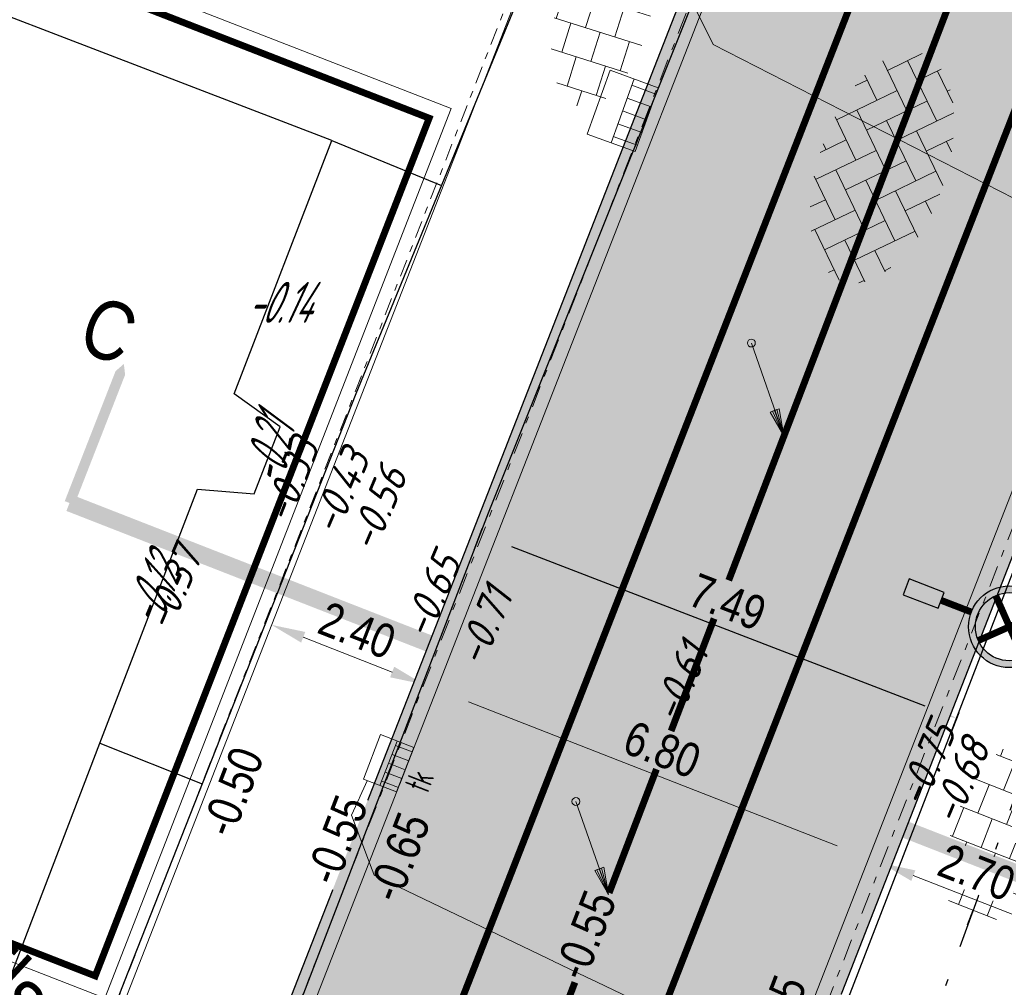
# Model space of a CAD drawing. Header units: metres. Extents: x 111546 to 149831, y 498798 to 507863.
# Tile 973 of 1056: x 111966 to 111980, y 501862 to 501876. Entities that reach past the tile are written whole.
import ezdxf
from ezdxf.enums import TextEntityAlignment as Align

# ---------------------------------------------------------------- set-up
doc = ezdxf.new("R2010")
doc.units = ezdxf.units.M
for name, pattern in [('CENTER', [50.8, 31.75, -6.35, 6.35, -6.35]), ('DASHDOT', [25.4, 12.7, -6.35, 0, -6.35]), ('DASHDOT2', [12.7, 6.35, -3.175, 0, -3.175]), ('DASHED', [19.05, 12.7, -6.35]), ('VW-1-1_STREEP', [2, 1, -1])]:
    doc.linetypes.add(name, pattern=pattern)
for name, color, linetype in [('0-bs-hoogte dorpel', 130, 'Continuous'), ('0-dwarsprofiel locatie', 5, 'CENTER'), ('0-hoogte mv-bestaand', 253, 'Continuous'), ('0-hoogte mv-nieuw', 2, 'Continuous'), ('0-werkgrens', 210, 'FENCELINE1'), ('2-bs-Streng regenwater', 252, 'DASHDOT'), ('2-nw-streng-DWA beton', 20, 'DASHED'), ('3-bs-maatvoering-bestaand', 252, 'Continuous'), ('3-NW-HV-316010+318010-Afwerken zandbed voor wegfundering en menggranulaat-opp', 20, 'Continuous'), ('3-nw-markering', 7, 'Continuous'), ('3-vw-band-ob 6x20', 30, 'Continuous'), ('3-vw-band-trb-13-15x25', 230, 'Continuous'), ('3-vw-HV-304010-Opbreken tegels-opp', 150, 'AI-KADASTRAAL'), ('4-nw-boom tekst', 7, 'Continuous'), ('6-OVL-nw-lichtmast', 7, 'Continuous'), ('6-OVL-nw-lichtmast nr', 2, 'Continuous'), ('B01_HOOFDGEBOUW', 1, 'Continuous'), ('V03_KNTTEGELPAD', 252, 'Continuous'), ('Z02_HUISNUMMER', 7, 'Continuous')]:
    doc.layers.add(name, color=color, linetype=linetype)
for name, color, linetype, lineweight in [('0-kadastrale percelen', 253, 'AI-KADASTRAAL', 9), ('2-nw-inlaat-dwa 125', 10, 'Continuous', 15), ('2-YY-kolkleiding HWA 125mm', 150, 'Continuous', 15), ('3-nw-arcering-trottoir', 2, 'Continuous', 15), ('3-nw-band-ob 10x20', 7, 'Continuous', 13), ('3-nw-band-ob 10x20-achterkant', 7, 'DASHDOT', 13), ('3-nw-band-trb18-20x20-achterkant-stelspecie', 103, 'DASHDOT2', 15), ('3-nw-band-trb18-20x20-voorkant-stelspecie', 103, 'Continuous', 15), ('3-nw-kolk trottoir', 7, 'Continuous', 13), ('3-nw-maatvoering', 181, 'Continuous', 15), ('3-vw-kolk-trottoirkolk', 50, 'Continuous', 13), ('3-vw-verharding', 3, 'Continuous', 15), ('4-nw-boom 2e grootte', 7, 'Continuous', 35)]:
    doc.layers.add(name, color=color, linetype=linetype, lineweight=lineweight)
doc.layers.add('3-nw-menggranulaat', color=7, linetype='Continuous', lineweight=13, true_color=0xebebeb)
doc.styles.get("Standard").update_dxf_attribs({"font": 'isocp-ie.shx'})
doc.styles.add('veysel', font='isocp-ie.shx', dxfattribs={"height": 0.1})
doc.styles.add('Zaanstad', font='ARIALN.TTF')
doc.styles.add('Zaanstad 1-200 2.5mm', font='ARIALN.TTF', dxfattribs={"height": 0.5})
doc.styles.add('Zaanstad 1-500 2.5mm', font='ARIALN.TTF', dxfattribs={"height": 1.25})
doc.linetypes.add('AI-KADASTRAAL', pattern='A,5.5,-2,["K",Standard,S=1.8,R=0,X=0,Y=-0.9],-2,5.5,-2,[5,NLCS.SHX,S=0.75,R=0,X=0,Y=0],-2', length=19)
doc.linetypes.add('FENCELINE1', pattern='A,6.35,-2.54,[133,ltypeshp.shx,S=2.54,R=0,X=-2.54,Y=0],-2.54,25.4', length=36.83)
doc.dimstyles.new('1-250', dxfattribs={"dimscale": 0.25, "dimtxt": 2, "dimasz": 2, "dimexe": 1, "dimexo": 1, "dimgap": 0.5, "dimtad": 1, "dimzin": 0, "dimdsep": 46, "dimtxsty": 'Zaanstad', "dimcen": 0, "dimclrd": 256, "dimclre": 256, "dimclrt": 256, "dimadec": 0, "dimazin": 0, "dimtfac": 1, "dimtofl": 0, "dimtmove": 0, "dimatfit": 3, "dimfxl": 1, "dimtfill": 1, "dimtolj": 1, "dimtzin": 0, "dimlwd": -1, "dimlwe": -1, "dimarcsym": 0})
pattern_1 = [(294.5164, (112010.33835, 501946.37295), (-0.237547, -0.635902), [0.4, -0.56]), (294.5164, (112010.27896, 501946.21397), (-0.237547, -0.635902), [0.16, -0.8]), (294.5164, (112010.49732, 501946.31356), (-0.237547, -0.635902), [0.16, -0.8])]

# ---------------------------------------------------------------- blocks, each defined once
blk = doc.blocks.new('*D271')
at = {"layer": '3-bs-maatvoering-bestaand', "transparency": 16777216}
for p, q in [((111972.427, 501868.537), (111972.307, 501868.225)), ((111972.863, 501868.278), (111978.921, 501865.94)), ((111979.418, 501865.838), (111979.297, 501865.527))]:
    blk.add_line(p, q, dxfattribs=at)
for points in [[(111972.893, 501868.356), (111972.833, 501868.2), (111972.397, 501868.458)], [(111978.951, 501866.018), (111978.891, 501865.862), (111979.387, 501865.76)]]:
    blk.add_solid(points, dxfattribs=at)
at = {"layer": 'Defpoints', "color": 0, "transparency": 16777216}
for p in [(111972.517, 501868.77), (111979.508, 501866.072), (111979.387, 501865.76)]:
    blk.add_point(p, dxfattribs=at)
at = {"layer": '3-bs-maatvoering-bestaand', "transparency": 16777216, "insert": (111976.029, 501867.464), "char_height": 0.5, "attachment_point": 5, "rotation": 338.8928, "style": 'Zaanstad', "bg_fill": 3, "box_fill_scale": 1.1, "bg_fill_color": 256, "bg_fill_true_color": 13158600, "bg_fill_transparency": 0}
blk.add_mtext('\\A1;7.49', dxfattribs=at)
blk = doc.blocks.new('6-OVL-LM 6.0m')
at = {"linetype": 'ByBlock', "lineweight": -2}
h = blk.add_hatch(color=0, dxfattribs=at)
h.paths.add_polyline_path([(0, 0.6, 1), (0, -0.6, 1)])
h.paths.add_polyline_path([(0, -0.5, -1), (0, 0.5, -1)], flags=16)
h.paths.add_polyline_path([(0, -0.045, -1), (0, 0.045, -1)], flags=0)
blk.add_hatch(color=0, dxfattribs=at).paths.add_polyline_path([(1.625, -0.125), (1.625, 0.125), (1.075, 0.125), (1.075, -0.125)])
at = {"color": 0, "linetype": 'ByBlock', "lineweight": -2, "const_width": 0.1}
for points in [[(-0.354, 0.354), (0.354, -0.354)], [(-0.354, -0.354), (0.354, 0.354)], [(1.075, 0), (0.6, 0)]]:
    blk.add_lwpolyline(points, dxfattribs=at)
at = {"color": 0, "linetype": 'ByBlock', "lineweight": -2}
blk.add_lwpolyline([(1.075, -0.125), (1.625, -0.125), (1.625, 0.125), (1.075, 0.125)], close=True, dxfattribs=at)
for radius in [0.6, 0.5, 0.0451]:
    blk.add_circle((0, 0), radius, dxfattribs=at)
at = {"layer": '6-OVL-nw-lichtmast nr', "linetype": 'ByBlock', "lineweight": -2, "style": 'Zaanstad'}
blk.add_attdef('MAST', (1.861, 0.289), '', height=0.4, dxfattribs=at)
at = {"layer": '6-OVL-nw-lichtmast nr', "linetype": 'ByBlock', "lineweight": -2, "style": 'Zaanstad', "flags": 1}
blk.add_attdef('STRAAT', (1.861, -0.68), '', height=0.4, dxfattribs=at)
blk = doc.blocks.new('3-vw-BSS keperverband')
at = {"ltscale": 0.1}
for p, q in [((-2.151, 0.958), (-0.136, 2.972)), ((-2.151, 2.442), (-1.769, 2.824)), ((0.293, 2.969), (1.562, 1.7)), ((0.819, 2.442), (1.273, 2.897)), ((-3.521, 2.327), (-1.408, 0.215)), ((-2.4, 2.692), (-1.408, 1.7)), ((-0.666, 2.442), (1.562, 0.215)), ((0.819, 0.958), (2.523, 2.661)), ((2.304, 2.442), (4.531, 0.215)), ((-5.121, 0.958), (-3.949, 2.129)), ((4.298, 1.934), (4.531, 1.7)), ((-5.121, -0.527), (-2.893, 1.7)), ((-4.488, 1.81), (-4.378, 1.7)), ((-2.151, -0.527), (0.077, 1.7)), ((0.819, -0.527), (3.047, 1.7)), ((3.789, 0.958), (4.578, 1.747)), ((-5.259, 1.096), (-4.378, 0.215)), ((-3.636, 0.958), (-1.408, -1.27)), ((-0.666, 0.958), (1.562, -1.27)), ((2.304, 0.958), (4.531, -1.27)), ((3.789, -0.527), (5.324, 1.007)), ((5.274, 0.958), (5.469, 0.763)), ((-5.658, 0.01), (-4.378, -1.27)), ((-4.735, -1.627), (-2.893, 0.215)), ((-2.151, -2.012), (0.077, 0.215)), ((0.819, -2.012), (3.047, 0.215)), ((3.789, -2.012), (5.651, -0.15)), ((-3.636, -0.527), (-1.408, -2.755)), ((-0.666, -0.527), (1.562, -2.755)), ((2.304, -0.527), (3.92, -2.144)), ((5.274, -0.527), (5.482, -0.736)), ((-3.818, -2.194), (-2.893, -1.27)), ((-1.517, -2.864), (0.077, -1.27)), ((1.442, -2.875), (3.047, -1.27)), ((-3.636, -2.012), (-3.194, -2.454)), ((-0.666, -2.012), (0.291, -2.969)), ((2.304, -2.012), (2.858, -2.566)), ((-0.14, -2.972), (0.077, -2.755))]:
    blk.add_line(p, q, dxfattribs=at)
blk = doc.blocks.new('straatkolk_M')
at = {"linetype": 'Continuous'}
for p, q in [((-0.404, 0.475), (-0.569, -0.255)), ((0.569, 0.255), (-0.404, 0.475)), ((0.569, 0.255), (0.404, -0.475)), ((0.404, -0.475), (-0.569, -0.255))]:
    blk.add_line(p, q, dxfattribs=at)
blk = doc.blocks.new('Bestaande trottoirkolk')
for points in [[(-0.4, 0.374), (-0.4, 0.748)], [(-0.2, 0.374), (-0.2, 0.748)], [(0, 0.374), (0, 0.748)], [(0.2, 0.374), (0.2, 0.748)], [(0.4, 0.374), (0.4, 0.748)], [(-0.499, 0.374), (0.499, 0.374)]]:
    blk.add_lwpolyline(points)
at = {"rotation": 12.74062106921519}
blk.add_blockref('straatkolk_M', (0, 0.374), dxfattribs=at)
blk = doc.blocks.new('4-boom 2e grootte')
at = {"layer": '4-nw-boom tekst', "style": 'Zaanstad'}
blk.add_attdef('BOOMSOORT', text='', height=0.9, dxfattribs=at).set_placement((2.061, 1.223), align=Align.BOTTOM_LEFT)
blk = doc.blocks.new('*U738')
blk.add_line((0.225, 0), (-0.225, 0))
for points in [[(-0.28, -0.262), (-0.28, 0)], [(0, -0.262), (0, 0)], [(-0.14, -0.262), (-0.14, 0)], [(0.14, -0.262), (0.14, 0)], [(0.28, -0.262), (0.28, 0)], [(0.349, -0.262), (-0.349, -0.262)]]:
    blk.add_lwpolyline(points)
at = {"xscale": -0.7000000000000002, "yscale": 0.7000000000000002, "zscale": 0.7000000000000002, "rotation": 347.2593789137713}
blk.add_blockref('straatkolk_M', (0, -0.262), dxfattribs=at)
at = {"linetype": 'DASHDOT', "lineweight": 5, "width": 0.665014}
blk.add_text('tk', height=0.3703, rotation=179.9746, dxfattribs=at).set_placement((0.214, 0.438))
blk = doc.blocks.new('*D787')
at = {"layer": '3-nw-maatvoering', "ltscale": 0.02, "transparency": 16777216}
blk.add_line((111969.806, 501866.948), (111971.11, 501866.438), dxfattribs=at)
for points in [[(111969.837, 501867.026), (111969.776, 501866.87), (111969.341, 501867.13)], [(111971.141, 501866.516), (111971.08, 501866.361), (111971.576, 501866.256)]]:
    blk.add_solid(points, dxfattribs=at)
at = {"layer": 'Defpoints', "color": 0, "ltscale": 0.02, "transparency": 16777216}
for p in [(111969.341, 501867.13), (111971.576, 501866.256), (111971.576, 501866.256)]:
    blk.add_point(p, dxfattribs=at)
at = {"layer": '3-nw-maatvoering', "ltscale": 0.02, "transparency": 16777216, "insert": (111970.597, 501867.047), "char_height": 0.5, "attachment_point": 5, "rotation": 338.6563, "style": 'Zaanstad', "bg_fill": 3, "box_fill_scale": 1.1, "bg_fill_color": 256, "bg_fill_true_color": 13158600, "bg_fill_transparency": 0}
blk.add_mtext('\\A1;2.40', dxfattribs=at)
blk = doc.blocks.new('*D788')
at = {"layer": '3-nw-maatvoering', "ltscale": 0.02, "transparency": 16777216}
blk.add_line((111972.228, 501866.002), (111977.635, 501863.889), dxfattribs=at)
for points in [[(111972.258, 501866.079), (111972.198, 501865.924), (111971.762, 501866.184)], [(111977.666, 501863.966), (111977.605, 501863.811), (111978.101, 501863.707)]]:
    blk.add_solid(points, dxfattribs=at)
at = {"layer": 'Defpoints', "color": 0, "ltscale": 0.02, "transparency": 16777216}
for p in [(111971.762, 501866.184), (111978.101, 501863.707), (111978.101, 501863.707)]:
    blk.add_point(p, dxfattribs=at)
at = {"layer": '3-nw-maatvoering', "ltscale": 0.02, "transparency": 16777216, "insert": (111975.07, 501865.299), "char_height": 0.5, "attachment_point": 5, "rotation": 338.6563, "style": 'Zaanstad', "bg_fill": 3, "box_fill_scale": 1.1, "bg_fill_color": 256, "bg_fill_true_color": 13158600, "bg_fill_transparency": 0}
blk.add_mtext('\\A1;6.80', dxfattribs=at)
blk = doc.blocks.new('*D789')
at = {"layer": '3-nw-maatvoering', "ltscale": 0.02, "transparency": 16777216}
blk.add_line((111978.753, 501863.452), (111980.337, 501862.833), dxfattribs=at)
for points in [[(111978.783, 501863.529), (111978.723, 501863.374), (111978.287, 501863.634)], [(111980.367, 501862.911), (111980.306, 501862.755), (111980.802, 501862.651)]]:
    blk.add_solid(points, dxfattribs=at)
at = {"layer": 'Defpoints', "color": 0, "ltscale": 0.02, "transparency": 16777216}
for p in [(111978.287, 501863.634), (111980.802, 501862.651), (111980.802, 501862.651)]:
    blk.add_point(p, dxfattribs=at)
at = {"layer": '3-nw-maatvoering', "ltscale": 0.02, "transparency": 16777216, "insert": (111979.683, 501863.497), "char_height": 0.5, "attachment_point": 5, "rotation": 338.6563, "style": 'Zaanstad', "bg_fill": 3, "box_fill_scale": 1.1, "bg_fill_color": 256, "bg_fill_true_color": 13158600, "bg_fill_transparency": 0}
blk.add_mtext('\\A1;2.70', dxfattribs=at)
blk = doc.blocks.new('2-inlaat')
for p, q in [((-1.728, 2.693), (0, 0)), ((0, 0), (-0.357, 0.822))]:
    blk.add_line(p, q)
blk.add_lwpolyline([(-0.357, 0.822), (-0.618, 0.653), (0, 0), (-0.424, 0.781), (-0.552, 0.694), (0, 0), (-0.491, 0.739)])
blk.add_circle((-1.728, 2.693), 0.128)

msp = doc.modelspace()

# ---------------------------------------------------------------- hatches: boundary and pattern name
at = {"layer": '3-nw-arcering-trottoir'}
h = msp.add_hatch(dxfattribs=at)
h.set_pattern_fill('AVH-TEGEL_300X300_HALFST', color=256, scale=1.5, angle=232.43526, style=0, pattern_type=2)
h.set_pattern_definition([(252.458741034, (549110.29685, 242451.32242), (0.07891091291, -0.49688838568), [0.45, -0.45]), (342.45874103, (549110.29685, 242451.32242), (0.13562662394, 0.4290750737), [])])
edge = h.paths.add_edge_path()
edge.add_ellipse((111974.2022, 501876.0948), major_axis=(-0.3673, -1.3578), ratio=0.488545, start_angle=0, end_angle=360)
h = msp.add_hatch(dxfattribs=at)
h.set_pattern_fill('AVH-TEGEL_300X300_HALFST', color=256, scale=1.5, angle=228.53613, style=0, pattern_type=2)
h.set_pattern_definition([(248.559613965, (530463.36957, 213314.47375), (0.04493980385, -0.50110419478), [0.45, -0.45]), (338.55961396, (530463.36957, 213314.47375), (0.16448983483, 0.41885927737), [])])
edge = h.paths.add_edge_path()
edge.add_ellipse((111980.0153, 501864.0534), major_axis=(-0.4588, -1.3297), ratio=0.488545, start_angle=0, end_angle=360)
at = {"layer": '3-vw-HV-304010-Opbreken tegels-opp', "ltscale": 0.01}
h = msp.add_hatch(dxfattribs=at)
h.set_pattern_fill('GOST_GLASS', color=256, scale=0.08)
h.set_pattern_definition(pattern_1)
h.paths.add_polyline_path([(111961.8085, 501873.7016), (111966.3751, 501869.8801), (111967.7782, 501871.5568), (111963.2116, 501875.3783)], flags=9)
h = msp.add_hatch(dxfattribs=at)
h.set_pattern_fill('GOST_GLASS', color=256, scale=0.08)
h.set_pattern_definition(pattern_1)
h.paths.add_polyline_path([(111968.835, 501871.5177), (111970.0772, 501871.3917), (111970.4553, 501872.2024), (111969.2131, 501872.3284)], flags=9)
h = msp.add_hatch(dxfattribs=at)
h.set_pattern_fill('GOST_GLASS', color=256, scale=0.08)
h.set_pattern_definition(pattern_1)
h.paths.add_polyline_path([(111969.5133, 501868.9206), (111969.8883, 501870.0903), (111969.13, 501870.6526), (111968.755, 501869.4829)], flags=9)
h = msp.add_hatch(dxfattribs=at)
h.set_pattern_fill('GOST_GLASS', color=256, scale=0.08)
h.set_pattern_definition(pattern_1)
h.paths.add_polyline_path([(111967.6386, 501866.8227), (111968.2466, 501867.9148), (111967.615, 501868.6163), (111967.007, 501867.5242)], flags=9)

# ---------------------------------------------------------------- linework, layer by layer
at = {"layer": '0-dwarsprofiel locatie', "extrusion": (2.136e-09, 5.48526e-09, 1)}
msp.add_lwpolyline([(111966.3794, 501868.9172, 0.15, 0.15, 0), (111966.3794, 501868.9172, 0.15, 0.15, 0), (111966.8323, 501870.0762, 1, 0, 0), (111967.1765, 501870.957, 0.15, 0.15, 0)], format="xyseb", dxfattribs=at)
at = {"layer": '0-kadastrale percelen', "ltscale": 0.25}
msp.add_lwpolyline([(111955.716, 501866.01), (111966.899, 501861.657), (111971.977, 501874.704), (111960.793, 501879.057)], dxfattribs=at)
at = {"layer": '2-bs-Streng regenwater', "ltscale": 0.08, "flags": 128}
msp.add_lwpolyline([(111963.966, 501820.398), (111983.235, 501872.722)], dxfattribs=at)
at = {"layer": '2-nw-streng-DWA beton', "ltscale": 0.1, "const_width": 0.1}
msp.add_lwpolyline([(111992.0143, 501909.52), (111969.8458, 501851.5767)], dxfattribs=at)
at = {"layer": '2-YY-kolkleiding HWA 125mm', "ltscale": 0.06}
msp.add_lwpolyline([(111975.5813, 501877.0068), (111975.4003, 501876.4837), (111975.8165, 501875.6411), (111982.9642, 501871.9867)], dxfattribs=at)
at = {"layer": '3-vw-band-ob 6x20', "ltscale": 0.05}
msp.add_lwpolyline([(111967.183, 501861.892), (111963.791, 501853.139), (111960.021, 501852.299), (111944.792, 501861.759), (111949.308, 501869.397), (111955.551, 501866.949), (111955.05, 501865.647), (111956.554, 501865.068)], dxfattribs=at)
at = {"layer": 'B01_HOOFDGEBOUW'}
msp.add_lwpolyline([(111966.822, 501865.394), (111968.254, 501869.118), (111969.088, 501869.054), (111969.466, 501870.034), (111968.792, 501870.517), (111970.227, 501874.234), (111961.388, 501877.632), (111956.554, 501865.068), (111965.395, 501861.666)], close=True, dxfattribs=at)
at = {"layer": 'V03_KNTTEGELPAD'}
for p, q in [((111970.227, 501874.234), (111971.833, 501873.575)), ((111966.822, 501865.394), (111968.327, 501864.799))]:
    msp.add_line(p, q, dxfattribs=at)

# ---------------------------------------------------------------- block references
at = {"layer": '2-nw-inlaat-dwa 125', "xscale": 0.4513648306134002, "yscale": 0.4513648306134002, "zscale": 0.4513648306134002, "rotation": 346.6456644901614}
msp.add_blockref('2-inlaat', (111976.8563, 501869.9006, 0), dxfattribs=at)
at = {"layer": '3-nw-kolk trottoir', "ltscale": 0.05, "rotation": 248.7828084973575}
msp.add_blockref('*U738', (111971.3029, 501865.0046), dxfattribs=at)
at = {"layer": '3-vw-kolk-trottoirkolk', "rotation": 250.0182055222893}
msp.add_blockref('Bestaande trottoirkolk', (111974.139, 501874.7952), dxfattribs=at)
at = {"layer": '3-vw-verharding', "xscale": 0.3128478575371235, "yscale": 0.3128478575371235, "zscale": 0.3128478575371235, "rotation": 250.7212660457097}
msp.add_blockref('3-vw-BSS keperverband', (111978.2949, 501873.8384), dxfattribs=at)
at = {"layer": '4-nw-boom 2e grootte'}
ref = msp.add_blockref('4-boom 2e grootte', (111955.548, 501874.8686), dxfattribs=dict(at, rotation=317.4143730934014))
ref.add_attrib('BOOMSOORT', '2e orde Esdoorn;  Acer campestre Elsrijk', dxfattribs={"layer": '4-nw-boom tekst', "height": 0.9, "rotation": 317.41437, "style": 'Zaanstad'}).set_placement((111952.611, 501872.7329), align=Align.BOTTOM_LEFT)

# ---------------------------------------------------------------- texts
at = {"layer": '0-bs-hoogte dorpel', "oblique": 25, "width": 0.6}
for s, rotation, p in [('-0.14', 360, (111969.4353, 501871.5601)), ('-0.21', 78.44075, (111969.6008, 501869.5796)), ('-0.12', 67, (111967.8593, 501867.4613))]:
    msp.add_text(s, height=0.6, rotation=rotation, dxfattribs=at).set_placement(p, align=Align.CENTER)
at = {"layer": '0-dwarsprofiel locatie', "insert": (111966.7747, 501871.9861), "char_height": 0.8664, "attachment_point": 1, "rotation": 338.8075, "style": 'Zaanstad 1-500 2.5mm'}
msp.add_mtext_dynamic_manual_height_columns('C', width=1.716491, gutter_width=21.66, heights=[2.939], dxfattribs=at)
at = {"layer": '0-hoogte mv-bestaand', "style": 'veysel', "oblique": 15}
for s, rotation, p in [('-0.33', 68.73245, (111969.8325, 501869.1673)), ('-0.43', 67, (111970.552, 501868.9979)), ('-0.56', 67, (111971.1013, 501868.748)), ('-0.37', 67, (111968.0974, 501867.5751)), ('-0.65', 67, (111971.8909, 501867.4717)), ('-0.71', 67, (111972.6645, 501867.0212)), ('-0.61', 67, (111975.5362, 501866.201)), ('-0.75', 67, (111979.1502, 501864.9983)), ('-0.68', 67, (111979.6445, 501864.749))]:
    msp.add_text(s, height=0.45, rotation=rotation, dxfattribs=at).set_placement(p, align=Align.CENTER)
at = {"layer": 'Z02_HUISNUMMER', "linetype": 'DASHDOT', "width": 0.664916}
msp.add_text('Snackbar', height=1.5, rotation=320.07612, dxfattribs=at).set_placement((111960.9711, 501874.3093))

# ---------------------------------------------------------------- next in the draw order: dimensions: what is measured, and where the dimension line sits
at = {"layer": '3-bs-maatvoering-bestaand'}
dim = msp.add_aligned_dim(p1=(111972.517, 501868.77), p2=(111979.5076, 501866.0715), distance=-0.3342, dimstyle='1-250', dxfattribs=at)
dim.commit()
dim.dimension.update_dxf_attribs({"geometry": '*D271', "text_midpoint": (111976.0289, 501867.4637)})

# ---------------------------------------------------------------- next in the draw order: linework, layer by layer
at = {"layer": '3-nw-band-ob 10x20', "ltscale": 0.02}
msp.add_lwpolyline([(111963.9343, 501853.2909, -0.0008456), (111964.2437, 501854.0866), (111974.899, 501881.3546)], format="xyb", dxfattribs=at)
at = {"layer": '3-nw-band-ob 10x20-achterkant', "ltscale": 0.02}
msp.add_lwpolyline([(111963.8629, 501853.3835, -0.0007857), (111964.1506, 501854.123), (111974.7811, 501881.3275)], format="xyb", dxfattribs=at)
at = {"layer": '3-nw-band-trb18-20x20-achterkant-stelspecie', "ltscale": 0.05}
msp.add_lwpolyline([(111965.7801, 501851.4036, -0.0019398), (111966.4791, 501853.2131), (111981.0281, 501890.4454), (111979.7799, 501893.2956), (111984.6851, 501905.8487), (111987.5133, 501907.0417), (111990.0014, 501913.4089)], format="xyb", dxfattribs=at)
at = {"layer": '3-nw-band-trb18-20x20-voorkant-stelspecie'}
msp.add_lwpolyline([(111965.9564, 501851.3418, 0.0045179), (111966.6654, 501853.1403), (111981.2445, 501890.4497), (111979.9963, 501893.3), (111984.8407, 501905.6972)], format="xyb", dxfattribs=at)
at = {"layer": '3-NW-HV-316010+318010-Afwerken zandbed voor wegfundering en menggranulaat-opp'}
for points in [[(112022.8152, 501980.6823), (112015.7803, 501983.2979), (112012.7309, 501975.0297), (111999.4836, 501939.1108), (111996.2923, 501938.3876), (111992.5179, 501928.7676), (111994.7292, 501926.2197), (111992.7618, 501920.8852), (111990.9535, 501916.2577), (111987.3966, 501907.1552), (111984.5685, 501905.9622), (111979.6175, 501893.2924), (111980.8658, 501890.4421), (111966.3394, 501853.2677, 0.001323), (111965.8609, 501852.0335), (111958.2211, 501851.1683), (111956.6509, 501852.1262), (111953.1617, 501846.4064), (111954.801, 501845.4065), (111961.0159, 501838.2435, 0.0053062), (111959.6211, 501833.7311), (111947.8873, 501794.3967, -0.0409226)], [(111955.069, 501792.2218), (111966.8024, 501831.5546, -0.0206559), (111973.3246, 501850.5211), (111996.8969, 501910.8449), (111999.7725, 501918.2039), (112014.2094, 501957.3484), (112017.327, 501965.8015), (112023.9953, 501969.4553)]]:
    msp.add_lwpolyline(points, format="xyb", dxfattribs=at)
at = {"layer": '3-nw-markering', "linetype": 'VW-1-1_STREEP', "const_width": 0.1, "flags": 128}
for points in [[(111882.0384, 501668.4378), (111883.7075, 501670.4257, 0.1024983), (111950.1397, 501793.7265), (111961.8731, 501833.0593, -0.0206559), (111968.5282, 501852.4124), (111994.9588, 501920.0509), (112008.7605, 501957.4729)], [(111884.2225, 501666.6038), (111885.8705, 501668.6474, 0.1025141), (111952.817, 501792.8935), (111964.5504, 501832.2264, -0.0206559), (111971.1358, 501851.3764), (111997.5754, 501919.0382), (112011.3989, 501956.5192)]]:
    msp.add_lwpolyline(points, format="xyb", dxfattribs=at)
at = {"layer": '3-vw-band-ob 6x20', "ltscale": 0.05}
msp.add_lwpolyline([(111974.992, 501881.267), (111970.578, 501870.516), (111967.183, 501861.892)], dxfattribs=at)
at = {"layer": '3-vw-band-trb-13-15x25', "ltscale": 0.1}
for points in [[(111980.908, 501889.743), (111972.517, 501868.77), (111969.284, 501860.351), (111966.86, 501854.194), (111965.774, 501851.022)], [(111947.632, 501769.825), (111952.256, 501783.495), (111954.099, 501789.251), (111955.315, 501793.603), (111957.845, 501802.31), (111960.039, 501809.738), (111962.668, 501818.3), (111964.115, 501823.095), (111966.864, 501831.854), (111969.152, 501838.8), (111971.932, 501846.412), (111974.792, 501853.919), (111977.863, 501861.811), (111981.649, 501871.619)]]:
    msp.add_lwpolyline(points, dxfattribs=at)

# ---------------------------------------------------------------- next in the draw order: block references
at = {"layer": '6-OVL-nw-lichtmast', "ltscale": 0.05, "rotation": 158.8692048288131}
msp.add_blockref('6-OVL-LM 6.0m', (111980.163, 501867.1023), dxfattribs=at)

# ---------------------------------------------------------------- next in the draw order: dimensions: what is measured, and where the dimension line sits
at = {"layer": '3-nw-maatvoering', "ltscale": 0.02}
for p1, p2, picture, middle in [((111969.3405, 501867.1299), (111971.5759, 501866.2564), '*D787', (111970.5966, 501867.0473)), ((111978.2875, 501863.6338), (111980.8023, 501862.6511), '*D789', (111979.6833, 501863.4966))]:
    dim = msp.add_aligned_dim(p1=p1, p2=p2, distance=0, dimstyle='1-250', dxfattribs=at)
    dim.commit()
    dim.dimension.update_dxf_attribs({"geometry": picture, "text_midpoint": middle})
dim = msp.add_aligned_dim(p1=(111971.7622, 501866.1836), p2=(111978.1012, 501863.7066), distance=0, text='6.80', dimstyle='1-250', dxfattribs=at)
dim.commit()
dim.dimension.update_dxf_attribs({"geometry": '*D788', "text_midpoint": (111975.0701, 501865.2993)})

# ---------------------------------------------------------------- next in the draw order: linework, layer by layer
at = {"layer": '3-nw-band-trb18-20x20-achterkant-stelspecie', "ltscale": 0.05}
msp.add_lwpolyline([(111962.588, 501817.9518), (111966.6586, 501831.5975, -0.0206559), (111973.1849, 501850.5757), (111981.9405, 501872.9822)], format="xyb", dxfattribs=at)
at = {"layer": '3-nw-band-trb18-20x20-voorkant-stelspecie'}
msp.add_lwpolyline([(111962.3436, 501817.8323), (111966.467, 501831.6547, -0.0206559), (111972.9986, 501850.6485), (111981.7542, 501873.055)], format="xyb", dxfattribs=at)

# ---------------------------------------------------------------- next in the draw order: texts
at = {"layer": '0-hoogte mv-nieuw', "char_height": 0.5, "attachment_point": 7, "rotation": 68.90005, "style": 'Zaanstad 1-200 2.5mm', "bg_fill": 3, "box_fill_scale": 1.1, "bg_fill_color": 256, "bg_fill_true_color": 13158600, "bg_fill_transparency": 0}
for s, insert in [('\\A1;-0.50', (111968.7765, 501863.9827)), ('\\A1;-0.65', (111971.217, 501863.0241, 0.0001)), ('\\A1;-0.55', (111973.9467, 501861.8807)), ('\\A1;-0.65', (111976.7355, 501860.6351))]:
    msp.add_mtext(s, dxfattribs=dict(at, insert=insert))

# ---------------------------------------------------------------- next in the draw order: block references
at = {"layer": '2-nw-inlaat-dwa 125', "xscale": 0.4513648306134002, "yscale": 0.4513648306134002, "zscale": 0.4513648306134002, "rotation": 346.6456644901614}
msp.add_blockref('2-inlaat', (111974.2836, 501863.176), dxfattribs=at)

# ---------------------------------------------------------------- next in the draw order: texts
at = {"layer": '0-hoogte mv-nieuw', "char_height": 0.5, "attachment_point": 7, "rotation": 68.90005, "style": 'Zaanstad 1-200 2.5mm', "bg_fill": 3, "box_fill_scale": 1.1, "bg_fill_color": 256, "bg_fill_true_color": 13158600, "bg_fill_transparency": 0}
for insert in [(111970.3025, 501863.2765), (111977.6611, 501860.2691)]:
    msp.add_mtext('\\A1;-0.55', dxfattribs=dict(at, insert=insert))

# ---------------------------------------------------------------- next in the draw order: hatches: boundary and pattern name
at = {"layer": '3-nw-menggranulaat', "ltscale": 0.02}
h = msp.add_hatch(color=256, dxfattribs=at)
h.dxf.hatch_style = 1
edge = h.paths.add_edge_path(flags=17)
edge.add_line((111945.4205, 501891.0356), (111945.6729, 501890.794))
edge.add_line((111945.6729, 501890.794), (111945.6874, 501890.807))
edge.add_line((111945.6874, 501890.807), (111945.7046, 501890.8177))
edge.add_line((111945.7046, 501890.8177), (111945.7238, 501890.8259))
edge.add_line((111945.7238, 501890.8259), (111945.7445, 501890.8318))
edge.add_line((111945.7445, 501890.8318), (111945.7662, 501890.8351))
edge.add_line((111945.7662, 501890.8351), (111945.7883, 501890.836))
edge.add_line((111945.7883, 501890.836), (111945.8102, 501890.8344))
edge.add_line((111945.8102, 501890.8344), (111945.8314, 501890.8303))
edge.add_line((111945.8314, 501890.8303), (111945.8513, 501890.8237))
edge.add_line((111945.8513, 501890.8237), (111945.8693, 501890.8145))
edge.add_line((111945.8693, 501890.8145), (111945.8849, 501890.8028))
edge.add_arc((111943.4234, 501888.1077), 3.65, -30.75903, 47.59341, ccw=False)
edge.add_line((111946.56, 501886.241), (111946.396, 501885.9655))
edge.add_line((111946.396, 501885.9655), (111953.9762, 501881.4542))
edge.add_line((111953.9762, 501881.4542), (111958.2826, 501888.69))
edge.add_line((111958.2826, 501888.69), (111956.8741, 501889.9773))
edge.add_line((111956.8741, 501889.9773), (111951.4568, 501894.3664))
edge.add_line((111951.4568, 501894.3664), (111933.3048, 501910.9454))
edge.add_arc((111934.4175, 501912.1637), 1.65, 137.59341, 227.59341, ccw=False)
edge.add_line((111933.1992, 501913.2764), (111952.7546, 501934.6874))
edge.add_line((111952.7546, 501934.6874), (111952.7652, 501934.6999))
edge.add_line((111952.7652, 501934.6999), (111952.7884, 501934.7244))
edge.add_line((111952.7884, 501934.7244), (111958.8189, 501941.3271))
edge.add_arc((111962.9907, 501937.5168), 5.65, 65.58791, 137.59341, ccw=False)
edge.add_line((111965.3258, 501942.6617), (111990.2953, 501931.3286))
edge.add_line((111990.2953, 501931.3286), (111992.5123, 501928.7742))
edge.add_line((111992.5123, 501928.7742), (111996.2832, 501938.3855))
edge.add_line((111996.2832, 501938.3855), (111993.0828, 501937.6602))
edge.add_line((111993.0828, 501937.6602), (111947.8566, 501958.1872))
edge.add_line((111947.8566, 501958.1872), (111944.1829, 501950.2846))
edge.add_line((111944.1829, 501950.2846), (111946.0273, 501949.4554))
edge.add_arc((111943.3152, 501943.3934), 6.641, -41.72574, 65.89655, ccw=False)
edge.add_line((111948.2716, 501938.9734), (111948.2104, 501938.9056))
edge.add_line((111948.2104, 501938.9056), (111948.1767, 501938.8686))
edge.add_line((111948.1767, 501938.8686), (111919.7385, 501908.7564))
edge.add_line((111919.7385, 501908.7564), (111924.5965, 501904.3126))
edge.add_line((111924.5965, 501904.3126), (111926.7841, 501906.8548))
edge.add_line((111926.7841, 501906.8548), (111926.8718, 501906.9396))
edge.add_arc((111927.9845, 501905.4644), 1.8478, 39.9448, 127.02577, ccw=False)
edge.add_line((111929.4011, 501906.6508), (111929.3935, 501906.5287))
edge.add_line((111929.3935, 501906.5287), (111929.4066, 501906.5141))
edge.add_line((111929.4066, 501906.5141), (111929.4175, 501906.497))
edge.add_line((111929.4175, 501906.497), (111929.426, 501906.4777))
edge.add_line((111929.426, 501906.4777), (111929.4321, 501906.4569))
edge.add_line((111929.4321, 501906.4569), (111929.4359, 501906.4352))
edge.add_line((111929.4359, 501906.4352), (111929.4371, 501906.4131))
edge.add_line((111929.4371, 501906.4131), (111929.4359, 501906.3911))
edge.add_line((111929.4359, 501906.3911), (111929.4321, 501906.3699))
edge.add_line((111929.4321, 501906.3699), (111929.4257, 501906.35))
edge.add_line((111929.4257, 501906.35), (111929.4167, 501906.3319))
edge.add_line((111929.4167, 501906.3319), (111929.338, 501906.2428))
edge.add_line((111929.338, 501906.2428), (111945.4205, 501891.0356))
edge = h.paths.add_edge_path()
edge.add_line((111939.0689, 501884.2217), (111923.2649, 501898.6751))
edge.add_line((111923.2649, 501898.6751), (111923.0035, 501899.3073))
edge.add_line((111923.0035, 501899.3073), (111922.989, 501899.2943))
edge.add_line((111922.989, 501899.2943), (111922.9719, 501899.2837))
edge.add_line((111922.9719, 501899.2837), (111922.9527, 501899.2756))
edge.add_line((111922.9527, 501899.2756), (111922.932, 501899.2699))
edge.add_line((111922.932, 501899.2699), (111922.9104, 501899.2666))
edge.add_line((111922.9104, 501899.2666), (111922.8883, 501899.2659))
edge.add_line((111922.8883, 501899.2659), (111922.8665, 501899.2676))
edge.add_line((111922.8665, 501899.2676), (111922.8453, 501899.2718))
edge.add_line((111922.8453, 501899.2718), (111922.8254, 501899.2785))
edge.add_line((111922.8254, 501899.2785), (111922.8074, 501899.2877))
edge.add_line((111922.8074, 501899.2877), (111922.7918, 501899.2994))
edge.add_line((111922.7918, 501899.2994), (111922.7244, 501899.361))
edge.add_arc((111923.7904, 501900.8134), 1.8016, 142.46827, 233.72181, ccw=False)
edge.add_line((111922.3617, 501901.9109), (111924.5902, 501904.3072))
edge.add_line((111924.5902, 501904.3072), (111919.7344, 501908.7519))
edge.add_line((111919.7344, 501908.7519), (111909.1625, 501897.0827))
edge.add_line((111909.1625, 501897.0827), (111913.8523, 501892.7753))
edge.add_line((111913.8523, 501892.7753), (111915.8761, 501894.9148))
edge.add_arc((111917.0874, 501893.8799), 1.5932, 61.0323, 139.48943, ccw=False)
edge.add_line((111917.8591, 501895.2738), (111918.9555, 501894.4073))
edge.add_line((111918.9555, 501894.4073), (111918.9686, 501894.3928))
edge.add_line((111918.9686, 501894.3928), (111918.9794, 501894.3756))
edge.add_line((111918.9794, 501894.3756), (111918.9879, 501894.3564))
edge.add_line((111918.9879, 501894.3564), (111918.9939, 501894.3357))
edge.add_line((111918.9939, 501894.3357), (111918.9976, 501894.314))
edge.add_line((111918.9976, 501894.314), (111918.9988, 501894.2919))
edge.add_line((111918.9988, 501894.2919), (111918.9974, 501894.27))
edge.add_line((111918.9974, 501894.27), (111918.9936, 501894.2488))
edge.add_line((111918.9936, 501894.2488), (111918.9871, 501894.2289))
edge.add_line((111918.9871, 501894.2289), (111918.9781, 501894.2108))
edge.add_line((111918.9781, 501894.2108), (111918.9664, 501894.1952))
edge.add_line((111918.9664, 501894.1952), (111937.2225, 501877.2639))
edge.add_line((111937.2225, 501877.2639), (111937.3506, 501877.4043))
edge.add_line((111937.3506, 501877.4043), (111937.3651, 501877.4173))
edge.add_line((111937.3651, 501877.4173), (111937.3822, 501877.4279))
edge.add_line((111937.3822, 501877.4279), (111937.4014, 501877.4361))
edge.add_line((111937.4014, 501877.4361), (111937.4221, 501877.4419))
edge.add_line((111937.4221, 501877.4419), (111937.4437, 501877.4452))
edge.add_line((111937.4437, 501877.4452), (111937.4658, 501877.446))
edge.add_line((111937.4658, 501877.446), (111937.4876, 501877.4444))
edge.add_line((111937.4876, 501877.4444), (111937.5088, 501877.4403))
edge.add_line((111937.5088, 501877.4403), (111937.5286, 501877.4336))
edge.add_line((111937.5286, 501877.4336), (111937.5466, 501877.4245))
edge.add_line((111937.5466, 501877.4245), (111937.5622, 501877.4128))
edge.add_line((111937.5622, 501877.4128), (111938.7544, 501876.3239))
edge.add_arc((111936.2929, 501873.6289), 3.65, -30.75903, 47.59341, ccw=False)
edge.add_line((111939.4294, 501871.7622), (111938.385, 501870.0074))
edge.add_arc((111935.2485, 501871.8741), 3.65, 245.34011, 329.24097, ccw=False)
edge.add_line((111933.7256, 501868.557), (111929.0206, 501864.0685))
edge.add_arc((111924.456, 501860.7388), 5.65, -42.41791, 36.11015, ccw=False)
edge.add_line((111928.6271, 501856.9276), (111889.9448, 501814.5917))
edge.add_line((111889.9448, 501814.5917), (111889.9191, 501814.5632))
edge.add_line((111889.9191, 501814.5632), (111886.2337, 501810.5301))
edge.add_arc((111888.7069, 501808.2704), 3.35, 137.58209, 197.54111)
edge.add_line((111885.5126, 501807.2607), (111890.1896, 501792.4643))
edge.add_arc((111884.8023, 501790.7615), 5.65, -42.58489, 17.54111, ccw=False)
edge.add_line((111888.9623, 501786.9382), (111860.4469, 501755.9116))
edge.add_line((111860.4469, 501755.9116), (111859.2031, 501754.8538))
edge.add_arc((111856.663, 501757.1884), 3.45, 227.41511, 317.41511, ccw=False)
edge.add_line((111854.3284, 501754.6482), (111853.4568, 501755.1777))
edge.add_line((111853.4568, 501755.1777), (111841.6617, 501766.0181))
edge.add_line((111841.6617, 501766.0181), (111839.7535, 501767.7719))
edge.add_line((111839.7535, 501767.7719), (111835.8964, 501763.5751))
edge.add_line((111835.8964, 501763.5751), (111836.3161, 501763.1893))
edge.add_line((111836.3161, 501763.1893), (111876.9192, 501725.8727))
edge.add_line((111876.9192, 501725.8727), (111896.1196, 501708.2263))
edge.add_line((111896.1196, 501708.2263), (111899.9767, 501712.4231))
edge.add_line((111899.9767, 501712.4231), (111865.4492, 501744.1559))
edge.add_line((111865.4492, 501744.1559), (111865.3726, 501744.498))
edge.add_arc((111868.3838, 501747.7744), 4.45, 137.6472, 227.41511, ccw=False)
edge.add_line((111865.0952, 501750.7724), (111898.3784, 501787.2824))
edge.add_arc((111895.9027, 501789.5392), 3.35, 317.64716, 383.53609)
edge.add_line((111898.974, 501790.877), (111897.9326, 501793.2678))
edge.add_line((111897.9326, 501793.2678), (111893.2508, 501804.0168))
edge.add_arc((111897.6973, 501805.9535), 4.85, 137.58209, 203.53609, ccw=False)
edge.add_line((111894.1169, 501809.225), (111896.1368, 501811.4357))
edge.add_line((111896.1368, 501811.4357), (111933.9229, 501852.7908))
edge.add_arc((111938.094, 501848.9797), 5.65, 58.6164, 137.58209, ccw=False)
edge.add_line((111941.0363, 501853.8031), (111953.1191, 501846.4325))
edge.add_line((111953.1191, 501846.4325), (111956.6082, 501852.1523))
edge.add_line((111956.6082, 501852.1523), (111946.6541, 501858.2243))
edge.add_arc((111949.5965, 501863.0477), 5.65, 149.24097, 238.6164, ccw=False)
edge.add_line((111944.7413, 501865.9373), (111953.9493, 501881.412))
edge.add_line((111953.9493, 501881.412), (111946.3755, 501885.9311))
edge.add_line((111946.3755, 501885.9311), (111945.5156, 501884.4862))
edge.add_arc((111942.3791, 501886.3529), 3.65, 227.59341, 329.24097, ccw=False)
edge.add_line((111939.9176, 501883.6579), (111939.889, 501883.6834))
edge.add_line((111939.889, 501883.6834), (111939.8577, 501883.7108))
edge.add_line((111939.8577, 501883.7108), (111939.7902, 501883.77))
edge.add_line((111939.7902, 501883.77), (111939.7218, 501883.8337))
edge.add_line((111939.7218, 501883.8337), (111939.6895, 501883.8666))
edge.add_line((111939.6895, 501883.8666), (111939.6596, 501883.8999))
edge.add_line((111939.6596, 501883.8999), (111939.6328, 501883.9333))
edge.add_line((111939.6328, 501883.9333), (111939.6101, 501883.9666))
edge.add_line((111939.6101, 501883.9666), (111939.5924, 501883.9996))
edge.add_line((111939.5924, 501883.9996), (111939.5804, 501884.032))
edge.add_line((111939.5804, 501884.032), (111939.5751, 501884.0637))
edge.add_line((111939.5751, 501884.0637), (111939.5772, 501884.0942))
edge.add_line((111939.5772, 501884.0942), (111939.5814, 501884.109))
edge.add_line((111939.5814, 501884.109), (111939.5877, 501884.1235))
edge.add_line((111939.5877, 501884.1235), (111939.5963, 501884.1376))
edge.add_line((111939.5963, 501884.1376), (111939.3596, 501884.0053))
edge.add_line((111939.3596, 501884.0053), (111939.0689, 501884.2217))
edge = h.paths.add_edge_path(flags=17)
edge.add_line((111933.0577, 501869.1111), (111912.895, 501887.549))
edge.add_line((111912.895, 501887.549), (111912.8805, 501887.5359))
edge.add_line((111912.8805, 501887.5359), (111912.8633, 501887.5253))
edge.add_line((111912.8633, 501887.5253), (111912.8441, 501887.517))
edge.add_line((111912.8441, 501887.517), (111912.8234, 501887.5112))
edge.add_line((111912.8234, 501887.5112), (111912.8017, 501887.5079))
edge.add_line((111912.8017, 501887.5079), (111912.7796, 501887.507))
edge.add_line((111912.7796, 501887.507), (111912.7577, 501887.5086))
edge.add_line((111912.7577, 501887.5086), (111912.7366, 501887.5127))
edge.add_line((111912.7366, 501887.5127), (111912.7167, 501887.5193))
edge.add_line((111912.7167, 501887.5193), (111912.6986, 501887.5285))
edge.add_line((111912.6986, 501887.5285), (111912.683, 501887.5402))
edge.add_line((111912.683, 501887.5402), (111912.2714, 501887.9162))
edge.add_arc((111913.4223, 501889.4072), 1.8836, 145.26236, 232.33447, ccw=False)
edge.add_line((111911.8745, 501890.4805), (111913.8494, 501892.7722))
edge.add_line((111913.8494, 501892.7722), (111909.1549, 501897.0744))
edge.add_line((111909.1549, 501897.0744), (111901.8785, 501889.0129))
edge.add_line((111901.8785, 501889.0129), (111928.2662, 501864.9107))
edge.add_arc((111924.456, 501860.7388), 5.65, 37.7584, 47.59468, ccw=False)
edge.add_line((111928.9229, 501864.1984), (111933.6754, 501868.5805))
edge.add_arc((111935.2485, 501871.8741), 3.65, 233.53134, 244.47053, ccw=False)
edge.add_line((111933.079, 501868.9388), (111933.0701, 501868.9465))
edge.add_line((111933.0701, 501868.9465), (111933.0624, 501868.9556))
edge.add_line((111933.0624, 501868.9556), (111933.0558, 501868.9659))
edge.add_line((111933.0558, 501868.9659), (111933.0502, 501868.9772))
edge.add_line((111933.0502, 501868.9772), (111933.0458, 501868.9893))
edge.add_line((111933.0458, 501868.9893), (111933.0424, 501869.0021))
edge.add_line((111933.0424, 501869.0021), (111933.039, 501869.0288))
edge.add_line((111933.039, 501869.0288), (111933.0399, 501869.056))
edge.add_line((111933.0399, 501869.056), (111933.0451, 501869.0822))
edge.add_line((111933.0451, 501869.0822), (111933.0493, 501869.0944))
edge.add_line((111933.0493, 501869.0944), (111933.0545, 501869.1059))
edge.add_line((111933.0545, 501869.1059), (111933.0608, 501869.1163))
edge.add_line((111933.0608, 501869.1163), (111933.0682, 501869.1256))
edge.add_line((111933.0682, 501869.1256), (111933.0577, 501869.1111))
edge = h.paths.add_edge_path()
edge.add_line((111992.5179, 501928.7676), (111994.7292, 501926.2197))
edge.add_line((111994.7292, 501926.2197), (111992.7618, 501920.8852))
edge.add_line((111992.7618, 501920.8852), (111990.9535, 501916.2577))
edge.add_line((111990.9535, 501916.2577), (111987.3966, 501907.1552))
edge.add_line((111987.3966, 501907.1552), (111984.5685, 501905.9622))
edge.add_line((111984.5685, 501905.9622), (111979.6175, 501893.2924))
edge.add_line((111979.6175, 501893.2924), (111980.8658, 501890.4421))
edge.add_line((111980.8658, 501890.4421), (111966.3394, 501853.2677))
edge.add_arc((112199.3326, 501762.2227), 250.15, 158.656294, 158.959504)
edge.add_line((111965.8609, 501852.0335), (111958.2211, 501851.1683))
edge.add_line((111958.2211, 501851.1683), (111956.6509, 501852.1262))
edge.add_line((111956.6509, 501852.1262), (111953.1617, 501846.4064))
edge.add_line((111953.1617, 501846.4064), (111954.801, 501845.4065))
edge.add_line((111954.801, 501845.4065), (111961.2929, 501839.1012))
edge.add_arc((112172.9168, 501770.2756), 222.5345, 161.984141, 163.432257)
edge.add_line((111959.6211, 501833.7311), (111947.8873, 501794.3967))
edge.add_arc((111619.3818, 501892.3933), 342.8107, 334.016078, 343.389614, ccw=False)
edge.add_line((111927.5402, 501742.2014), (111914.6403, 501718.2034))
edge.add_arc((111619.3446, 501892.406), 342.85, 327.803063, 329.462534, ccw=False)
edge.add_line((111909.4717, 501709.7249), (111902.159, 501710.4174))
edge.add_line((111902.159, 501710.4174), (111900.0135, 501712.3893))
edge.add_line((111900.0135, 501712.3893), (111896.1564, 501708.1925))
edge.add_line((111896.1564, 501708.1925), (111898.3692, 501706.1588))
edge.add_line((111898.3692, 501706.1588), (111901.9376, 501698.2777))
edge.add_arc((111620.0913, 501891.8095), 341.8946, 319.976566, 325.524268, ccw=False)
edge.add_line((111881.9079, 501671.9368), (111875.8132, 501664.6874))
edge.add_line((111875.8132, 501664.6874), (111881.8015, 501659.8582))
edge.add_line((111881.8015, 501659.8582), (111887.6852, 501667.154))
edge.add_arc((111619.6416, 501892.2362), 350.0133, 319.979072, 330.881819)
edge.add_line((111925.4195, 501721.9153), (111934.2415, 501738.8209))
edge.add_arc((111619.6416, 501892.2362), 350.0133, 334.00373, 336.636623)
edge.add_line((111940.9568, 501753.4345), (111946.615, 501767.3333))
edge.add_arc((111619.5305, 501892.3164), 350.15, 339.087525, 343.389614)
edge.add_line((111955.069, 501792.2218), (111966.8024, 501831.5546))
edge.add_arc((112199.5184, 501762.133), 242.85, 158.656294, 163.389614, ccw=False)
edge.add_line((111973.3246, 501850.5211), (111996.8969, 501910.8449))
edge.add_line((111996.8969, 501910.8449), (111999.7725, 501918.2039))
edge.add_line((111999.7725, 501918.2039), (112014.2094, 501957.3484))
edge.add_line((112014.2094, 501957.3484), (112017.327, 501965.8015))
edge.add_line((112017.327, 501965.8015), (112023.9953, 501969.4553))
edge.add_line((112023.9953, 501969.4553), (112025.9918, 501974.4606))
edge.add_line((112025.9918, 501974.4606), (112023.5855, 501976.2269))
edge.add_line((112023.5855, 501976.2269), (112024.3517, 501978.5545))
edge.add_line((112024.3517, 501978.5545), (112022.3088, 501979.3064))
edge.add_line((112022.3088, 501979.3064), (112022.8152, 501980.6823))
edge.add_line((112022.8152, 501980.6823), (112015.7803, 501983.2979))
edge.add_line((112015.7803, 501983.2979), (112012.7309, 501975.0297))
edge.add_line((112012.7309, 501975.0297), (111999.4836, 501939.1108))
edge.add_line((111999.4836, 501939.1108), (111996.2923, 501938.3876))
edge.add_line((111996.2923, 501938.3876), (111992.5179, 501928.7676))
edge = h.paths.add_edge_path()
edge.add_line((112022.6664, 501569.4539), (112021.9525, 501567.8914))
edge.add_arc((112022.5437, 501567.6213), 0.65, 155.44535, 245.26702)
edge.add_line((112022.2718, 501567.0309), (112030.4099, 501563.2821))
edge.add_arc((112030.6818, 501563.8725), 0.65, 245.26702, 335.61275)
edge.add_line((112031.2738, 501563.6041), (112031.7526, 501564.6357))
edge.add_line((112031.7526, 501564.6357), (112037.7391, 501577.621))
edge.add_line((112037.7391, 501577.621), (112039.5258, 501581.518))
edge.add_line((112039.5258, 501581.518), (112043.4029, 501579.7321))
edge.add_line((112043.4029, 501579.7321), (112042.2053, 501577.1324))
edge.add_arc((112042.7957, 501576.8604), 0.65, 155.26702, 244.8963)
edge.add_line((112042.5199, 501576.2718), (112043.6841, 501575.7264))
edge.add_line((112043.6841, 501575.7264), (112037.3742, 501562.0284))
edge.add_line((112037.3742, 501562.0284), (112036.9034, 501561.0065))
edge.add_arc((112037.4938, 501560.7346), 0.65, 155.26702, 245.26702)
edge.add_line((112037.2219, 501560.1442), (112070.2963, 501544.9086))
edge.add_line((112070.2963, 501544.9086), (112090.0758, 501535.7972))
edge.add_line((112090.0758, 501535.7972), (112106.9799, 501528.0104))
edge.add_line((112106.9799, 501528.0104), (112102.6804, 501518.6766))
edge.add_line((112102.6804, 501518.6766), (112096.6219, 501521.4671))
edge.add_line((112096.6219, 501521.4671), (112098.0341, 501524.5333))
edge.add_line((112098.0341, 501524.5333), (112072.1423, 501536.474))
edge.add_line((112072.1423, 501536.474), (112068.2561, 501528.0329))
edge.add_line((112068.2561, 501528.0329), (112094.1523, 501516.1055))
edge.add_line((112094.1523, 501516.1055), (112096.6009, 501521.4217))
edge.add_line((112096.6009, 501521.4217), (112102.6595, 501518.6312))
edge.add_line((112102.6595, 501518.6312), (112097.7794, 501508.0373))
edge.add_line((112097.7794, 501508.0373), (112065.7267, 501522.8023))
edge.add_line((112065.7267, 501522.8023), (112072.124, 501536.69))
edge.add_line((112072.124, 501536.69), (112023.5558, 501559.0627))
edge.add_arc((112021.6103, 501554.8393), 4.65, 65.26702, 155.26702)
edge.add_line((112017.3868, 501556.7848), (112004.8207, 501529.5055))
edge.add_line((112004.8207, 501529.5055), (111991.5629, 501500.7245))
edge.add_line((111991.5629, 501500.7245), (111991.191, 501493.9811))
edge.add_line((111991.191, 501493.9811), (111981.4392, 501500.8561))
edge.add_line((111981.4392, 501500.8561), (111985.3353, 501503.2189))
edge.add_line((111985.3353, 501503.2189), (111995.4999, 501525.2871))
edge.add_line((111995.4999, 501525.2871), (112013.4446, 501564.2406))
edge.add_line((112013.4446, 501564.2406), (112022.0681, 501582.9609))
edge.add_line((112022.0681, 501582.9609), (112027.6993, 501580.3669))
edge.add_line((112027.6993, 501580.3669), (112027.4871, 501579.9062))
edge.add_line((112027.4871, 501579.9062), (112022.6664, 501569.4539))

# ---------------------------------------------------------------- next in the draw order: linework, layer by layer
at = {"layer": '0-dwarsprofiel locatie', "ltscale": 0.02, "const_width": 0.25}
msp.add_lwpolyline([(111966.3794, 501868.9172), (111991.171, 501859.2295)], dxfattribs=at)
at = {"layer": '0-werkgrens', "ltscale": 0.1, "const_width": 0.1}
msp.add_lwpolyline([(111955.8067, 501866.243), (111966.7567, 501861.9807), (111971.6533, 501874.5617), (111960.7023, 501878.824)], dxfattribs=at)
at = {"layer": '2-YY-kolkleiding HWA 125mm', "ltscale": 0.06}
msp.add_lwpolyline([(111970.7444, 501864.8422), (111970.5145, 501864.3387), (111970.8488, 501863.4604), (111978.4746, 501859.7954)], dxfattribs=at)

doc.saveas('drawing.dxf')
